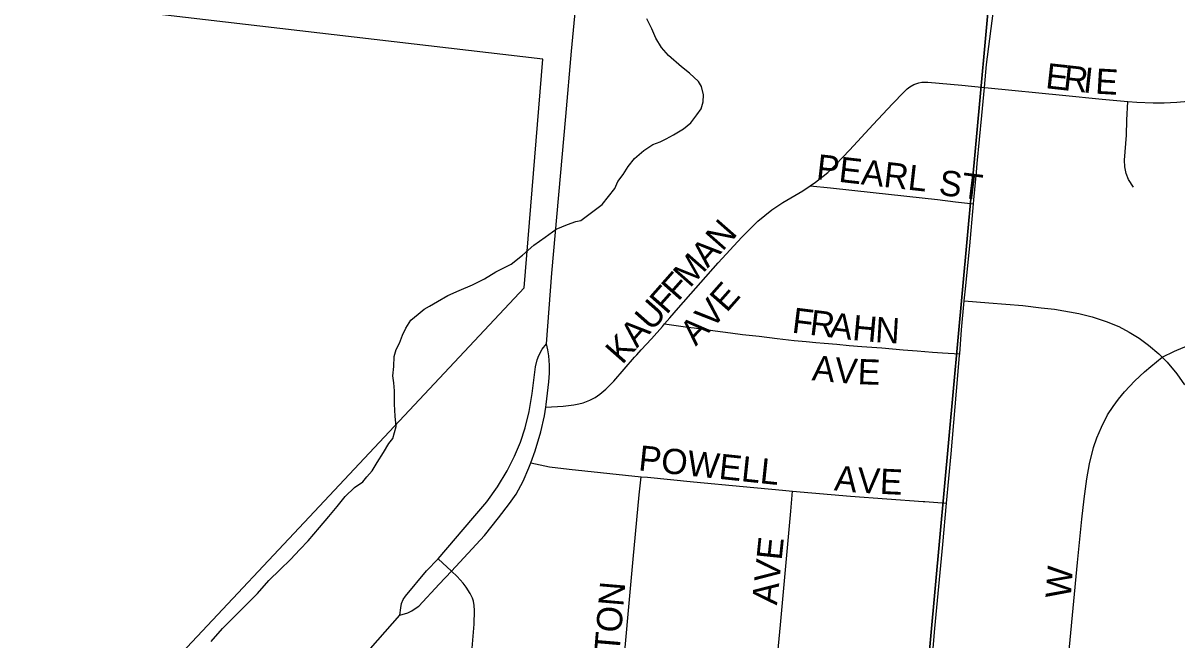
# Model space of a CAD drawing. Extents: x 1410790 to 1770854, y 448063 to 770588.
# Drawn here: x 1540018 to 1542300, y 663926 to 665147 of the extents above; entities that cross this region are included whole.
import ezdxf

# ---------------------------------------------------------------- set-up
doc = ezdxf.new("R2010")
doc.units = 0
for name, color, linetype in [('GM_X_City_Street', 7, 'Continuous'), ('GM_X_City_Street_Text', 7, 'Continuous'), ('GM_X_Corporation', 7, 'Continuous'), ('GM_X_Minor_River', 7, 'Continuous'), ('GM_X_Section', 7, 'Continuous')]:
    doc.layers.add(name, color=color, linetype=linetype)

msp = doc.modelspace()

# ---------------------------------------------------------------- linework, layer by layer
at = {"layer": 'GM_X_City_Street'}
for points in [[(1541919.1, 665019.8), (1541923.4, 665065.3), (1541962.1, 665366.2), (1541965.6, 665395.5), (1541976.9, 665496.6), (1541986.5, 665578), (1541998.1, 665665.8), (1542005.1, 665721.1), (1542014.5, 665805.8), (1542032, 665952), (1542038.5, 666007.2)], [(1541052.8, 664512.3), (1541063.7, 664651.8), (1541091.3, 664961.9), (1541102.7, 665091.6), (1541114.3, 665216.7), (1541116.7, 665243.8)], [(1541574.7, 664824.9), (1541585.2, 664831.8), (1541609.5, 664851.5), (1541625.1, 664866.9), (1541652.1, 664895.7), (1541699.5, 664946), (1541737.1, 664987.1), (1541759.6, 665010.5), (1541766.6, 665016.8), (1541771.4, 665020.8), (1541779.4, 665025.4)], [(1541779.4, 665025.4), (1541789.2, 665028.8), (1541795.2, 665029.8), (1541807.2, 665030.3), (1541874.5, 665024), (1541919.1, 665019.8)], [(1541903.5, 664852.2), (1541905, 664869.3), (1541913.9, 664964.1), (1541919.1, 665019.8)], [(1541919.1, 665019.8), (1541926.7, 665019.1), (1542073.6, 665004.5), (1542151.9, 664996.1), (1542202.7, 664991.7)], [(1542202.7, 664991.7), (1542220.6, 664990.2), (1542253.3, 664989.1), (1542275, 664989.3), (1542299.5, 664990.3), (1542322, 664992.3), (1542340.6, 664995.3), (1542357.6, 664998.5), (1542444, 665018.4), (1542465.1, 665022.3), (1542476.8, 665023.7)], [(1542213.9, 664822.1), (1542204, 664837.2), (1542199.4, 664849.5), (1542197, 664862.5), (1542196.5, 664875.7), (1542200, 664925.1), (1542201.2, 664954.8), (1542202.7, 664991.7)], [(1541897.8, 664789.4), (1541898.5, 664797.4), (1541903.5, 664852.2)], [(1541286.6, 664551.6), (1541297.1, 664563.8), (1541314.4, 664583.5), (1541392.6, 664672.3), (1541439.1, 664723), (1541471.4, 664754.9), (1541499, 664777.4), (1541520.5, 664792), (1541560.1, 664815.2), (1541574.7, 664824.9)], [(1541574.7, 664824.9), (1541614.7, 664820.6), (1541699.4, 664811.5), (1541826.5, 664797.5), (1541862.3, 664793.4), (1541897.8, 664789.4)], [(1541879.5, 664596.9), (1541881.8, 664621), (1541890.3, 664705.9), (1541897.8, 664789.4)], [(1541870.4, 664492.2), (1541874, 664539.4), (1541879.5, 664596.9)], [(1541879.5, 664596.9), (1541927.7, 664593.1), (1541994.9, 664587.7), (1542031.7, 664583.5), (1542057.8, 664580.4), (1542106.2, 664571.8), (1542132.1, 664565.5), (1542160.3, 664556.2), (1542184.8, 664546), (1542205.6, 664535.3), (1542225.2, 664522.9), (1542244.1, 664509.4), (1542264.5, 664492.2), (1542271, 664485.6)], [(1541051.7, 664386.4), (1541086.2, 664388.4), (1541107.2, 664390.9), (1541117.2, 664392.9), (1541125.7, 664395.4), (1541138.7, 664400.4), (1541149.2, 664405.9), (1541158.7, 664412.4), (1541170.7, 664422.4), (1541186.3, 664437.9), (1541227.1, 664485.8), (1541231.7, 664490.4), (1541240.4, 664500.3), (1541260.6, 664521.6), (1541282.2, 664546.4), (1541286.6, 664551.6)], [(1541286.6, 664551.6), (1541332.3, 664545.2), (1541345.4, 664543.4), (1541386.8, 664537.5), (1541416.8, 664533.8), (1541440.6, 664530.6), (1541473.8, 664526.9), (1541509.4, 664522.5), (1541531.9, 664520), (1541543.2, 664518.7), (1541566.9, 664516.3), (1541585.7, 664514.4), (1541602.6, 664513.1), (1541627, 664511.2), (1541652, 664508.7), (1541677, 664506.9), (1541716.4, 664503.8), (1541758.3, 664500), (1541786.5, 664498.1), (1541816.5, 664495.6), (1541836.5, 664494.4), (1541870.4, 664492.2)], [(1542271, 664485.6), (1542294.9, 664497.5), (1542312.6, 664504.7), (1542337.2, 664514.6), (1542365.8, 664523.5), (1542388.6, 664528.5), (1542421.5, 664533), (1542451.4, 664534.6), (1542487.8, 664533.2), (1542577.9, 664524.2), (1542651.2, 664516.3)], [(1540838.8, 664086.5), (1540907.2, 664166.6), (1540934.9, 664199.5), (1540956, 664229.1), (1540975, 664260.3), (1540990, 664289.8), (1541001.4, 664317.4), (1541010.7, 664345.8), (1541018.7, 664378), (1541024.9, 664413.8), (1541031.6, 664466.5), (1541034.3, 664480.1), (1541037.7, 664489), (1541044.6, 664501.3), (1541052.8, 664512.3)], [(1541051.7, 664386.4), (1541052.5, 664391.7), (1541057.5, 664437), (1541058.9, 664454.1), (1541058.9, 664469.9), (1541057.5, 664488.3), (1541055.5, 664500), (1541052.8, 664512.3)], [(1541844.5, 664196.6), (1541853.3, 664294.4), (1541864.3, 664418.5), (1541870.2, 664489.1), (1541870.4, 664492.2)], [(1542050.4, 663574.3), (1542054.4, 663609.6), (1542062.2, 663681.2), (1542070.7, 663756.1), (1542080.4, 663847.3), (1542087.8, 663912.4), (1542103.4, 664078.8), (1542111.7, 664164.6), (1542116.8, 664205), (1542121.9, 664245), (1542127.1, 664274.4), (1542135.3, 664306.6), (1542141.7, 664325.8), (1542150.8, 664347.3), (1542163, 664371.2), (1542173.6, 664388.2), (1542184.6, 664402.3), (1542196.5, 664416.7), (1542216.6, 664438.7), (1542236.1, 664456.8), (1542248.7, 664467.2), (1542271, 664485.6)], [(1542271, 664485.6), (1542280.9, 664475.6), (1542300, 664452.5), (1542315.3, 664430.8)], [(1541022, 664276.5), (1541030.5, 664300.3), (1541041.7, 664337.7), (1541049, 664369.3), (1541051.7, 664386.4)], [(1540865.1, 664061.7), (1540930.3, 664132.7), (1540958.3, 664167.4), (1540980.2, 664195.8), (1540992.8, 664214.5), (1541006.6, 664240), (1541018.4, 664266.6), (1541022, 664276.5)], [(1541022, 664276.5), (1541059.1, 664268.6), (1541097.9, 664263.6), (1541240, 664249)], [(1541154.3, 663406.8), (1541162.1, 663428.9), (1541165.2, 663441.2), (1541167, 663450.5), (1541168.1, 663459.5), (1541169.8, 663472.7), (1541177.2, 663556.6), (1541200.6, 663823.8), (1541224.8, 664085.4), (1541236.6, 664212.8), (1541240, 664249)], [(1541240, 664249), (1541252.7, 664247.7), (1541344.1, 664239), (1541442, 664229.5), (1541520, 664222.3), (1541539.9, 664220.6)], [(1541440.2, 663249.1), (1541447.3, 663267.1), (1541450, 663277.2), (1541451.5, 663286.3), (1541453.2, 663300.2), (1541471.3, 663485.8), (1541488.4, 663665.6), (1541515.7, 663955.4), (1541536.2, 664180.6), (1541539.9, 664220.6)], [(1541539.9, 664220.6), (1541654.3, 664210.5), (1541798.1, 664199.9), (1541801.3, 664199.7), (1541844.5, 664196.6)], [(1541789.7, 663602.6), (1541794.3, 663651.1), (1541798.4, 663696.8), (1541812.3, 663847), (1541821.4, 663948.2), (1541837.1, 664114.7), (1541844.5, 664196.6)], [(1540762.7, 663974.7), (1540765.1, 663989.6), (1540766.3, 663997.6), (1540769.4, 664005.8), (1540774.3, 664012.5), (1540815.9, 664062.5), (1540838.8, 664086.5)], [(1540865.1, 664061.7), (1540838.8, 664086.5)], [(1540762.7, 663974.7), (1540778.7, 663979.7), (1540786.5, 663983.5), (1540793.5, 663987.8), (1540800.3, 663992.9), (1540840.9, 664036.1), (1540865.1, 664061.7)], [(1540871.7, 663518.8), (1540891.9, 663738.6), (1540899.7, 663830.1), (1540910.1, 663957.2), (1540910.5, 663984.3), (1540910.3, 663994), (1540908.9, 664002.6), (1540906.6, 664008.6), (1540902.1, 664017.9), (1540894.3, 664030.3), (1540888.3, 664038.1), (1540876.1, 664051.4), (1540865.1, 664061.7)], [(1540413.5, 663580.1), (1540561.1, 663746.5), (1540661.5, 663859.6), (1540762.7, 663974.7)]]:
    msp.add_lwpolyline(points, dxfattribs=at)
at = {"layer": 'GM_X_Corporation'}
msp.add_lwpolyline([(1538624.8, 661999.4), (1539134.6, 662575.1), (1539629.8, 663119.1), (1540001.8, 663511), (1540321.6, 663889.9), (1540614, 664201.2), (1541008.6, 664622.8), (1541045.8, 665075.4), (1538710.1, 665348.9), (1538635.6, 665364.7), (1538959.4, 665838.6), (1539136.2, 666099.5), (1539195.6, 666191.7), (1539227.7, 666248.2), (1539277.9, 666356), (1538929.7, 666250.9), (1538945.1, 666303), (1538461.6, 666102.4)], dxfattribs=at)
at = {"layer": 'GM_X_Minor_River'}
for points in [[(1541304, 664925.9), (1541324.2, 664937.6), (1541338.4, 664949.4), (1541350.7, 664965.2), (1541358.9, 664977.2), (1541363.2, 664991.2), (1541363.4, 665005.2), (1541359.6, 665021.3), (1541353.8, 665031.5), (1541336, 665047.8), (1541320.2, 665060.1), (1541294.5, 665082.6), (1541280.7, 665098.9), (1541269, 665117.2), (1541261.2, 665135.4), (1541251.5, 665155.6)], [(1540390, 663922.7), (1540412.4, 663948.4), (1540481.7, 664017.5), (1540504.1, 664043.3), (1540526.5, 664065), (1540546.9, 664084.8), (1540565.3, 664104.5), (1540581.6, 664122.3), (1540604, 664148.1), (1540622.4, 664169.9), (1540638.8, 664189.7), (1540655.1, 664209.5), (1540673.5, 664227.3), (1540689.7, 664239.1), (1540697.8, 664249), (1540708.1, 664260.8), (1540718.3, 664276.8), (1540730.7, 664296.6), (1540741, 664314.5), (1540749.2, 664324.4), (1540755.6, 664348.4), (1540753.9, 664368.5), (1540752.3, 664392.7), (1540752.7, 664418.8), (1540750.9, 664434.8), (1540749.2, 664448.9), (1540751.4, 664467), (1540751.8, 664487), (1540756, 664501), (1540762.2, 664513), (1540768.5, 664528.9), (1540774.7, 664542.9), (1540785, 664558.8), (1540799.2, 664570.6), (1540811.4, 664580.4), (1540821.5, 664586.3), (1540837.7, 664596.1), (1540857.9, 664607.8), (1540880.1, 664617.5), (1540906.4, 664629.1), (1540930.6, 664640.8), (1540952.9, 664654.5), (1540983.2, 664670), (1541005.5, 664687.7), (1541027.9, 664707.4), (1541050.2, 664723.2), (1541072.5, 664738.9), (1541094.7, 664748.5), (1541110.8, 664754.3), (1541120.9, 664756.1), (1541163.5, 664787.6), (1541175.7, 664803.4), (1541188, 664819.3), (1541194.3, 664833.3), (1541204.5, 664847.2), (1541214.8, 664863), (1541227.1, 664878.9), (1541245.4, 664894.7), (1541263.6, 664906.4), (1541277.7, 664912.2), (1541289.8, 664918.1), (1541304, 664925.9)]]:
    msp.add_lwpolyline(points, dxfattribs=at)
at = {"layer": 'GM_X_Section'}
for points in [[(1536711.3, 666615.6), (1542010.8, 666097.7), (1541524.6, 660775.6), (1536173.2, 661300.3)], [(1547388.1, 665548.9), (1546839.8, 660237.6), (1541524.6, 660775.6), (1542010.8, 666097.7)]]:
    msp.add_lwpolyline(points, close=True, dxfattribs=at)

# ---------------------------------------------------------------- texts
at = {"layer": 'GM_X_City_Street_Text'}
for s, rotation, p in [('E', 353.6764, (1542038.6, 665018.4)), ('R', 353.6491, (1542073.6, 665014.5)), ('I', 353.6848, (1542113, 665010.1)), ('E', 356.6626, (1542137.6, 665007.5)), ('PEARL', 353.5156, (1541585.3, 664838)), ('ST', 352.8792, (1541827.4, 664807.2)), ('N', 48.557, (1541400.9, 664693.7)), ('M', 48.5759, (1541336.8, 664621.2)), ('A', 48.5652, (1541371.8, 664660.8)), ('F', 48.5746, (1541313.5, 664594.8)), ('F', 48.5746, (1541290.3, 664568.4)), ('E', 48.5569, (1541409.4, 664572.5)), ('U', 48.5725, (1541261.1, 664535.4)), ('V', 48.1891, (1541379.8, 664539.5)), ('F', 352.9055, (1541537, 664534.4)), ('R', 352.9195, (1541572, 664530.1)), ('A', 48.5652, (1541232, 664502.4)), ('A', 46.3523, (1541348.2, 664506.3)), ('A', 352.9224, (1541611.3, 664525.2)), ('H', 354.784, (1541656.7, 664519.6)), ('N', 356.5814, (1541702.2, 664515.5)), ('K', 48.5797, (1541202.9, 664469.4)), ('A', 354.6156, (1541577, 664440)), ('V', 355.4715, (1541621.6, 664435.8)), ('E', 358.0396, (1541667.9, 664432.2)), ('POWELL', 353.9918, (1541233.6, 664261.6)), ('A', 354.3296, (1541620.9, 664222)), ('V', 356.9866, (1541667.2, 664217.5)), ('E', 357.4093, (1541711.6, 664215.1)), ('AVE', 84.0932, (1541508.9, 663993.7)), ('W', 85.6039, (1542089.7, 664006.6)), ('WASHINGTON', 85.1359, (1541170.1, 663579.9))]:
    msp.add_text(s, height=50, rotation=rotation, dxfattribs=at).set_placement(p)

doc.saveas('drawing.dxf')
